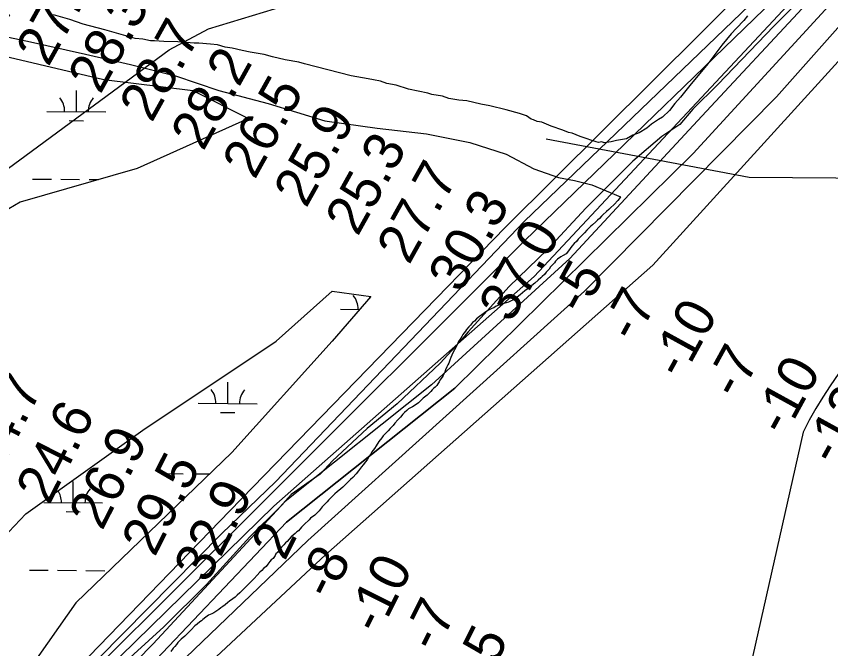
# Model space of a CAD drawing. Extents: x 3271442 to 3309282, y 752266 to 777610.
# Drawn here: x 3288636 to 3290021, y 765033 to 766109 of the extents above; entities that cross this region are included whole.
import ezdxf

# ---------------------------------------------------------------- set-up
doc = ezdxf.new("R2010")
doc.units = 0
for name, color, linetype in [('V-BORW-LINE', 7, 'Continuous'), ('V-RIVR-EDGE', 7, 'Continuous'), ('V-RIVR-RANG', 7, 'Continuous'), ('V-SITE-VEGE', 7, 'Continuous'), ('V-TOPO-DPTH', 7, 'Continuous'), ('V-TOPO-MAJR', 7, 'Continuous'), ('V-TOPO-MINR', 7, 'Continuous'), ('V-TOPO-WATR', 7, 'Continuous'), ('V-UTIL-LINE', 7, 'Continuous'), ('V-WETL-SWMP', 7, 'Continuous')]:
    doc.layers.add(name, color=color, linetype=linetype)

msp = doc.modelspace()

# ---------------------------------------------------------------- linework, layer by layer
at = {"layer": 'V-BORW-LINE'}
msp.add_spline([(3288895.6, 770368.3), (3288948.3, 770351.6), (3288945.9, 770275), (3288924, 770188.3), (3288802.1, 769884.9), (3288721.3, 769763), (3288606.3, 769551.5), (3288546.8, 769390.6), (3288519.5, 769311.8), (3288413.6, 769096.1), (3288335.4, 768977.4), (3288158.1, 768604.9), (3288099.8, 768456.5), (3288026, 768297.5), (3287981.6, 768216.1), (3287877.7, 767982.7), (3287716.3, 767675.7), (3287537.8, 767414.3), (3287422.2, 767213.6), (3287384.9, 767134.6), (3287323.6, 766984.2), (3287210.2, 766750.6), (3287152.6, 766578.2), (3287021.4, 766252.5), (3286920.2, 766027.8), (3286882.6, 765970.8), (3286824.9, 765909.7), (3286802.9, 765958.5), (3286799.6, 766005.8), (3286860.6, 766282.5), (3286933.4, 766428.6), (3286988.8, 766593.1), (3287018.1, 766670), (3287095, 766821.6), (3287179.4, 766950.5), (3287250.7, 767111.3), (3287335.8, 767252.7), (3287403.7, 767429.9), (3287490.7, 767568.5), (3287565.1, 767720.2), (3287607.6, 767799.9), (3287741.7, 767983.4), (3287810, 768125.6), (3287888.2, 768245.2), (3287960, 768401.3), (3288128.1, 768810.5), (3288156.9, 768885.7), (3288329.3, 769264.9), (3288408.3, 769413.8), (3288665.3, 769952.6), (3288824.1, 770225.2), (3288895.6, 770368.3)], degree=3, dxfattribs=at)
at = {"layer": 'V-RIVR-EDGE'}
msp.add_lwpolyline([(3289962.9, 766131.1), (3289924.5, 766092.1), (3289829.1, 765993.2), (3289786.4, 765951.1), (3289764.6, 765925.1), (3289734.1, 765904.3), (3289684.4, 765862.7), (3289604.7, 765782.5), (3289539.8, 765712.2), (3289474.4, 765649.4), (3289404.7, 765572.2), (3289389.8, 765554.8), (3289357.1, 765518.8), (3289283.9, 765449.5), (3289233, 765407.9), (3289174.2, 765352.8), (3289153.2, 765330.2), (3289103.6, 765295.2), (3289084.4, 765273.9), (3289033.4, 765223.2), (3288959.8, 765142.1), (3288887, 765070.1), (3288810.8, 765000.3)], dxfattribs=at)
at = {"layer": 'V-SITE-VEGE'}
for points in [[(3288416.1, 766111.2), (3288504.9, 766096.4), (3288573.9, 766084.1), (3288655.3, 766066.8), (3288754, 766044.6), (3288830.5, 766027.3), (3288906.9, 766007.6), (3288980.9, 765982.9), (3289064.8, 765960.7), (3289161, 765931.1), (3289249.8, 765918.7), (3289333.7, 765908.9), (3289407.7, 765894.1), (3289469.3, 765874.3)], [(3289255.6, 765998.5), (3289243.7, 766001.2), (3289234.4, 766002.6), (3289205.4, 766008), (3289126.2, 766028.1), (3289116.9, 766030.8), (3289093.2, 766034.8), (3289072, 766040.2), (3289057.5, 766044.2), (3289033.7, 766048.3), (3289020.5, 766051), (3289003.4, 766055), (3288991.5, 766056.4), (3288978.3, 766060.4), (3288966.4, 766061.8), (3288946.6, 766063.2), (3288938.7, 766063.2), (3288910.9, 766065.9), (3288887.1, 766066), (3288871.3, 766067.4), (3288864.7, 766067.4), (3288851.5, 766070.1), (3288838.3, 766071.5), (3288810.5, 766079.5), (3288786.8, 766086.2), (3288749.8, 766095.6), (3288727.4, 766103.6), (3288699.7, 766111.7)], [(3289879.7, 766109.8), (3289873.1, 766101.9), (3289861.1, 766088.7), (3289851.8, 766079.5), (3289835.9, 766059.8), (3289812, 766028.2), (3289781.5, 765991.3), (3289765.5, 765971.5), (3289756.2, 765961), (3289746.9, 765949.1), (3289735, 765937.3), (3289728.4, 765933.3), (3289716.5, 765925.4), (3289708.5, 765918.9), (3289695.3, 765911), (3289684.7, 765907.1), (3289674.1, 765900.5), (3289656.9, 765897.9), (3289647.6, 765895.3), (3289635.7, 765894), (3289631.8, 765895.4), (3289626.5, 765894.1), (3289622.5, 765895.4), (3289613.3, 765898.1), (3289606.7, 765900.8), (3289594.8, 765904.8), (3289581.6, 765910.1), (3289575, 765911.4), (3289565.8, 765915.4), (3289546, 765922.1), (3289530.1, 765928.8), (3289522.2, 765930.1), (3289515.6, 765932.8), (3289511.7, 765934.1), (3289503.8, 765939.5), (3289491.9, 765943.5), (3289469.4, 765950.2), (3289441.7, 765956.9), (3289425.9, 765959.6), (3289402.1, 765965), (3289388.9, 765966.3), (3289371.7, 765969), (3289361.2, 765973), (3289342.7, 765975.8), (3289336.1, 765978.4), (3289303.1, 765985.2), (3289282, 765991.8), (3289266.1, 765994.5), (3289255.6, 765998.5)], [(3289469.3, 765874.3), (3289516.2, 765849.6), (3289558.1, 765834.8), (3289585.3, 765829.9), (3289614.9, 765822.5), (3289663.7, 765801.7)], [(3289663.7, 765801.7), (3289661.3, 765798.4), (3289659, 765795.6), (3289652.8, 765788.8), (3289646.5, 765783.1), (3289643.6, 765780.3), (3289639.6, 765776.9), (3289633.4, 765771.3), (3289631.1, 765769), (3289627.7, 765765), (3289624.8, 765762.2), (3289621.9, 765759.4), (3289616.2, 765754.3), (3289613.4, 765752), (3289609.4, 765748.1), (3289606.5, 765745.2), (3289602.5, 765740.7), (3289599.7, 765737.9), (3289594.6, 765732.8), (3289591.7, 765729.9), (3289588.8, 765726), (3289584.9, 765722.6), (3289580.9, 765718.1), (3289578, 765714.1), (3289575.1, 765710.1), (3289571.1, 765705), (3289566, 765702.2), (3289562, 765699.9), (3289556.3, 765696), (3289552.9, 765692.6), (3289551.2, 765689.8), (3289548.9, 765687.5), (3289544.9, 765683), (3289542.1, 765679), (3289537.5, 765673.9), (3289534.6, 765669.9), (3289530.6, 765666.5), (3289528.4, 765664.3), (3289523.8, 765660.3), (3289518.1, 765655.2), (3289513, 765651.3), (3289510.1, 765648.4), (3289505, 765644.5), (3289501, 765641.7), (3289497, 765638.3), (3289493, 765635.4), (3289487.9, 765630.9), (3289485, 765629.2), (3289480.5, 765625.8), (3289477.6, 765624.7), (3289473.1, 765622.4), (3289469.1, 765621.3), (3289462.8, 765619.6), (3289456.6, 765617.4), (3289452, 765615.7), (3289448, 765612.9), (3289444.6, 765611.8), (3289440.6, 765609.5), (3289436.1, 765607.3), (3289432.6, 765604.4), (3289428.1, 765601), (3289424.1, 765598.2), (3289419, 765594.2), (3289415.5, 765590.3), (3289412.1, 765588), (3289408.7, 765583.5), (3289405.8, 765580.7), (3289401.8, 765576.1), (3289400.1, 765573.3), (3289397.8, 765570.5), (3289395.5, 765567.6), (3289393.8, 765564.2), (3289391, 765559.7), (3289388.1, 765555.7), (3289385.2, 765548.9), (3289381.2, 765541.6), (3289378.4, 765536.5), (3289374.9, 765528.5), (3289373.2, 765524), (3289371.5, 765518.9), (3289370.3, 765516), (3289368.6, 765512.6), (3289366.3, 765507.5), (3289365.2, 765503.5), (3289362.3, 765497.9), (3289360.6, 765495), (3289356.6, 765489.9), (3289355.4, 765487.1), (3289353.1, 765483.7), (3289351.4, 765480.9), (3289348.6, 765478), (3289345.7, 765475.8), (3289343.4, 765473.5), (3289341.2, 765470.7), (3289338.3, 765467.8), (3289334.9, 765464.5), (3289328, 765459.4), (3289324.1, 765455.4), (3289320.1, 765451.4), (3289314.4, 765447.5), (3289309.8, 765444.7)], [(3289309.8, 765444.7), (3289303, 765441.3), (3289300.1, 765438.5), (3289296.1, 765435.1), (3289293.3, 765432.2), (3289289.3, 765427.1), (3289285.3, 765422.6), (3289280.1, 765416.9), (3289277.3, 765413), (3289275, 765410.7), (3289272.1, 765407.9), (3289268.7, 765403.9), (3289265.3, 765400.5), (3289260.2, 765395.4), (3289257.9, 765392), (3289252.7, 765385.8), (3289248.2, 765377.9), (3289245.3, 765373.9), (3289240.7, 765367.7), (3289238.4, 765363.7), (3289236.1, 765360.3), (3289232.7, 765354.6), (3289229.9, 765351.2), (3289225.9, 765345.6), (3289223, 765342.2), (3289218.4, 765335.4), (3289214.4, 765330.8), (3289208.7, 765324), (3289204.7, 765320.6), (3289199, 765315), (3289191.6, 765307.6), (3289188.2, 765304.8), (3289181.9, 765299.7), (3289177.9, 765296.3), (3289173.4, 765291.8), (3289170.5, 765289), (3289167.1, 765285.6), (3289164.8, 765282.7), (3289160.2, 765278.2), (3289156.2, 765274.2), (3289151.1, 765267.4), (3289147.1, 765263.5), (3289143.7, 765260.1), (3289136.8, 765255), (3289134, 765252.2), (3289126, 765244.2), (3289121.4, 765239.7), (3289116.3, 765233.5), (3289113.4, 765231.8), (3289110.6, 765229), (3289107.2, 765226.1), (3289103.7, 765223.3), (3289096.9, 765215.4), (3289094, 765213.1), (3289091.2, 765209.7), (3289087.2, 765205.8), (3289083.2, 765201.2), (3289080.3, 765196.7), (3289077.5, 765194.4), (3289076.3, 765191.6), (3289072.9, 765186.5), (3289069.5, 765184.2), (3289067.2, 765181.4), (3289063.8, 765176.9), (3289060.9, 765172.9), (3289056.4, 765169.5), (3289053.5, 765166.1), (3289050.6, 765163.3), (3289046.1, 765158.2), (3289040.9, 765152.5), (3289037.5, 765149.1), (3289034.1, 765145.7), (3289027.8, 765139.5), (3289024.4, 765136.1), (3289019.3, 765131), (3289016.4, 765128.2), (3289011.8, 765124.2), (3289008.4, 765120.8), (3289004.4, 765118), (3288998.7, 765114), (3288995.9, 765111.8), (3288991.3, 765107.8), (3288987.3, 765105), (3288983.9, 765102.2), (3288980.5, 765099.9), (3288975.4, 765096.5), (3288971.9, 765093.7), (3288968.5, 765092), (3288962.8, 765089.8), (3288958.3, 765086.4), (3288953.7, 765082.4), (3288951.4, 765080.1), (3288948.6, 765078.4), (3288944, 765074.5), (3288940, 765071.7), (3288933.7, 765064.9), (3288929.7, 765060.9), (3288922.9, 765054.1), (3288916.6, 765049), (3288914.3, 765046.8), (3288910.9, 765043.4)], [(3288910.9, 765043.4), (3288908.6, 765040), (3288905.8, 765036.6), (3288902.9, 765033.7), (3288898.9, 765028.1)]]:
    msp.add_lwpolyline(points, dxfattribs=at)
at = {"layer": 'V-TOPO-DPTH'}
for points in [[(3290184.5, 766309.3), (3289787.2, 765875.4), (3289382.1, 765476.1), (3289095.6, 765248.1), (3288831.9, 764970.4), (3288488, 764620.5), (3288044.7, 764190.9), (3287922.4, 764069.2), (3287681.5, 763783.8), (3287413.7, 763403.3), (3287207.2, 763136.9), (3286958.6, 762805.9), (3286828.4, 762577.5), (3286545.2, 762128.3), (3286299.9, 761606.7), (3286162, 761328.7), (3286012.4, 760978.4), (3285889.5, 760586)], [(3285889.5, 760586), (3286012.4, 760978.4), (3286162, 761328.7), (3286299.9, 761606.7), (3286545.2, 762128.3), (3286828.4, 762577.5), (3286958.6, 762805.9), (3287207.2, 763136.9), (3287413.7, 763403.3), (3287681.5, 763783.8), (3287922.4, 764069.2), (3288044.7, 764190.9), (3288488, 764620.5), (3288831.9, 764970.4), (3289095.6, 765248.1), (3289382.1, 765476.1), (3289787.2, 765875.4), (3290184.5, 766309.3)], [(3290020.8, 766206.6), (3289516.8, 765666.5), (3289074, 765275.5), (3288708.6, 764917.4), (3288315.4, 764501.4), (3287891.9, 764079.9), (3287686.9, 763845.7), (3287395.9, 763426.6), (3287290.6, 763288.8), (3286966.5, 762864.3), (3286883.3, 762737.5), (3286664.3, 762398.4), (3286511.8, 762125.3), (3286417.4, 761946.1), (3286125.9, 761331), (3285984.3, 761013.7), (3285859, 760583.2)], [(3290114.4, 766120.7), (3289718.5, 765685.4), (3289162.2, 765192.4), (3288544.9, 764616.8), (3288268, 764319.2), (3287999.4, 764016.1), (3287467.7, 763415.4), (3287029.8, 762786.8), (3286810.8, 762461.5), (3286622.2, 762133.3), (3286222.6, 761325.2), (3286050.3, 760916.9), (3285958.5, 760643.7)], [(3285958.5, 760643.7), (3286050.3, 760916.9), (3286222.6, 761325.2), (3286622.2, 762133.3), (3286810.8, 762461.5), (3287029.8, 762786.8), (3287467.7, 763415.4), (3287999.4, 764016.1), (3288268, 764319.2), (3288544.9, 764616.8), (3289162.2, 765192.4), (3289718.5, 765685.4), (3290114.4, 766120.7)]]:
    msp.add_lwpolyline(points, dxfattribs=at)
at = {"layer": 'V-TOPO-MAJR'}
msp.add_lwpolyline([(3289968.4, 766248.1), (3289467.3, 765749.5), (3288999.4, 765267.4), (3288418, 764666.8), (3287844.9, 764093.8), (3287822.8, 764066.2), (3287792.4, 764069.1), (3287778.7, 764102.3), (3287778.8, 764132.6), (3287803.9, 764229.2), (3288142.2, 764794.5), (3288258.9, 765089.7), (3288384.3, 765575.4), (3288450.9, 765705.1), (3288514.6, 765771.2), (3288896.4, 766051.9), (3288962.8, 766087.7), (3289131.4, 766139.7)], dxfattribs=at)
at = {"layer": 'V-TOPO-MINR'}
for points in [[(3290158.8, 766323.3), (3289801.9, 765939.2), (3289577.6, 765696.8), (3289342.4, 765481.9), (3289093.4, 765283.7), (3288869.1, 765041.3), (3288642, 764809.8), (3288448.2, 764606), (3287900.1, 764066.1), (3287673, 763796), (3287365.4, 763363.2), (3287074.5, 762982.8), (3286955.3, 762825.7), (3286916.5, 762762.3), (3286708.6, 762420.3), (3286528.3, 762128.1), (3286389.5, 761835.7), (3286139.7, 761319.9), (3286031.4, 761063.3), (3285992.5, 760980.6), (3285886.7, 760621.8)], [(3290214.1, 766293.6), (3289929.1, 765972), (3289602.4, 765641.5), (3289131.9, 765217.3), (3288509, 764619.6), (3288066.1, 764170.6), (3287952.5, 764027.3), (3287426.2, 763396.2), (3286982.9, 762795.2), (3286686.2, 762304.4), (3286189.4, 761308.7), (3286031, 760925.2), (3285942, 760663.1)], [(3286582.8, 762950.9), (3286654.6, 762947.9), (3286693.2, 762920.2), (3286723.5, 762881.5), (3286745.5, 762837.2), (3286770.3, 762809.6), (3286808.9, 762801.2), (3286842.1, 762801.1), (3286869.7, 762803.8), (3286891.8, 762806.5), (3287365.5, 763426.7), (3287653.8, 763845.7), (3287872.5, 764091), (3288279.5, 764504.2), (3288478.8, 764699.8), (3288692.1, 764931.2), (3288985.5, 765228.8), (3289076.9, 765316.9), (3289500.5, 765760.5), (3289996, 766237)], [(3285859, 760583.2), (3285984.3, 761013.7), (3286125.9, 761331), (3286417.4, 761946.1), (3286511.8, 762125.3), (3286664.3, 762398.4), (3286883.3, 762737.5), (3286966.5, 762864.3), (3287290.6, 763288.8), (3287395.9, 763426.6), (3287686.9, 763845.7), (3287891.9, 764079.9), (3288315.4, 764501.4), (3288708.6, 764917.4), (3289074, 765275.5), (3289516.8, 765666.5), (3290020.8, 766206.6)], [(3289993.1, 766203.9), (3289500.4, 765727.3), (3289040.8, 765267.3), (3288642.2, 764870.6), (3288437.3, 764644.7), (3287894.7, 764102), (3287833.7, 764033.1), (3287667.6, 763845.7), (3287360, 763401.8), (3286955.5, 762872.6), (3286791.9, 762624.5), (3286661.6, 762420.5), (3286509.1, 762153)], [(3285958.5, 760643.7), (3286050.3, 760916.9), (3286222.6, 761325.2), (3286622.2, 762133.3), (3286810.8, 762461.5), (3287029.8, 762786.8), (3287467.7, 763415.4), (3287999.4, 764016.1), (3288268, 764319.2), (3288544.9, 764616.8), (3289162.2, 765192.4), (3289718.5, 765685.4), (3290114.4, 766120.7)], [(3290077, 765563.2), (3290020.1, 765480.1), (3290007.6, 765461), (3289995.7, 765441.6), (3289984.7, 765421.7), (3289974.2, 765401.5), (3289857.4, 764882.8), (3289845.1, 764861.6), (3289832, 764840.9), (3289817.8, 764821), (3289802.8, 764801.6), (3289741.9, 764727.7), (3289736.7, 764722.4), (3289731.1, 764717.7), (3289196.2, 764287.1), (3289185, 764269.9), (3289173.8, 764252.7), (3288655, 763740)]]:
    msp.add_lwpolyline(points, dxfattribs=at)
at = {"layer": 'V-TOPO-WATR'}
msp.add_lwpolyline([(3290184.5, 766309.3), (3289787.2, 765875.4), (3289382.1, 765476.1), (3289095.6, 765248.1), (3288831.9, 764970.4), (3288488, 764620.5), (3288044.7, 764190.9), (3287922.4, 764069.2), (3287681.5, 763783.8), (3287413.7, 763403.3), (3287207.2, 763136.9), (3286958.6, 762805.9), (3286828.4, 762577.5), (3286545.2, 762128.3), (3286299.9, 761606.7), (3286162, 761328.7), (3286012.4, 760978.4), (3285889.5, 760586)], dxfattribs=at)
at = {"layer": 'V-UTIL-LINE'}
msp.add_lwpolyline([(3294376.7, 765957.2), (3294160.8, 765801.8), (3289882.4, 765834.6), (3289537.5, 765900.3)], dxfattribs=at)
at = {"layer": 'V-WETL-SWMP'}
for p, q in [((3288624, 766039.5), (3288785, 766001.6)), ((3288785, 766001.6), (3288936.4, 765982.6)), ((3288738.4, 765947), (3288738.7, 765983)), ((3288936.4, 765982.6), (3289031.1, 765935.2)), ((3288688.4, 765947.4), (3288788.4, 765946.5)), ((3288726.3, 765931.6), (3288750.3, 765931.4)), ((3289031.1, 765935.2), (3288841.8, 765850)), ((3288841.8, 765850), (3288643, 765793.1)), ((3288664, 765832.1), (3288696, 765831.9)), ((3288712, 765831.7), (3288744, 765831.5)), ((3288760, 765831.3), (3288776.1, 765831.2)), ((3288643, 765793.1), (3288529.4, 765726.8)), ((3289078.4, 765556.3), (3289173.1, 765641.5)), ((3289173.1, 765641.5), (3289239.3, 765632.1)), ((3289239.3, 765632.1), (3289173.1, 765556.3)), ((3289237.7, 765630.2), (3289237.7, 765632.3)), ((3289187.5, 765610.6), (3289220.3, 765610.3)), ((3288851.2, 765404.7), (3289078.4, 765556.3)), ((3289173.1, 765556.3), (3289002.7, 765366.8)), ((3288995.7, 765450.3), (3288996, 765486.3)), ((3288945.7, 765450.7), (3289045.7, 765449.9)), ((3288983.6, 765434.9), (3289007.6, 765434.8)), ((3288652.4, 765262.6), (3288851.2, 765404.7)), ((3289002.7, 765366.8), (3288737.6, 765111)), ((3288887.9, 765331.1), (3288919.9, 765330.8)), ((3288732.9, 765281.6), (3288733.2, 765317.6)), ((3288935.9, 765330.7), (3288965, 765330.5)), ((3288682.9, 765282), (3288782.9, 765281.2)), ((3288482, 765082.6), (3288652.4, 765262.6)), ((3288720.8, 765266.3), (3288744.8, 765266.1)), ((3288658.6, 765166.8), (3288690.6, 765166.5)), ((3288706.6, 765166.4), (3288738.6, 765166.1)), ((3288754.6, 765166), (3288786.6, 765165.7)), ((3288737.6, 765111), (3288510.4, 764788.9))]:
    msp.add_line(p, q, dxfattribs=at)
for centre, start, end in [((3288683.2, 765947.9), 358.7563, 40.2999), ((3288793.6, 765947), 138.7563, 180.2999), ((3289182.3, 765611.1), 358.7563, 40.2999), ((3288940.5, 765451.2), 358.7563, 40.2999), ((3289051, 765450.3), 138.7563, 180.2999), ((3288788.2, 765281.6), 138.7563, 180.2999), ((3288677.7, 765282.6), 358.7563, 32.9989)]:
    msp.add_arc(centre, 35.2, start, end, dxfattribs=at)

# ---------------------------------------------------------------- texts
at = {"layer": 'V-RIVR-RANG'}
for s, rotation, p in [('24.8', 60.9183, (3288604.1, 766071.8)), ('27.6', 60.9183, (3288690.7, 766021.8)), ('28.3', 60.9183, (3288779.1, 765975)), ('28.7', 60.9183, (3288866.6, 765926.6)), ('28.2', 60.9183, (3288954.2, 765878.2)), ('26.5', 60.9183, (3289041.7, 765829.8)), ('25.9', 60.9183, (3289129.1, 765781.2)), ('25.3', 60.9183, (3289216.7, 765733.1)), ('27.7', 60.9183, (3289304.2, 765684.7)), ('30.3', 60.9183, (3289391.7, 765636.3)), ('37.0', 60.9183, (3289477.8, 765585.4)), ('-5', 61.2027, (3289600, 765598.8)), ('-7', 61.2027, (3289688.3, 765551.8)), ('-10', 61.2027, (3289768, 765489.3)), ('-7', 61.2027, (3289863.3, 765455)), ('-10', 61.2027, (3289943.1, 765392.5)), ('24.7', 63.1183, (3288603.8, 765322.5)), ('-12', 61.2027, (3290029.7, 765342.5)), ('24.6', 63.1183, (3288692.3, 765275.9)), ('26.9', 63.1183, (3288782.3, 765232.3)), ('29.5', 63.1183, (3288871.7, 765187.5)), ('32.9', 63.1183, (3288960.9, 765142.3)), ('2', 63.4032, (3289092.6, 765180.7)), ('-8', 63.4032, (3289171, 765114)), ('-10', 63.4032, (3289253.4, 765055.1)), ('-7', 63.4032, (3289349.9, 765024.5)), ('-5', 63.4032, (3289438.5, 764978.1))]:
    msp.add_text(s, height=67, rotation=rotation, dxfattribs=at).set_placement(p)

doc.saveas('drawing.dxf')
